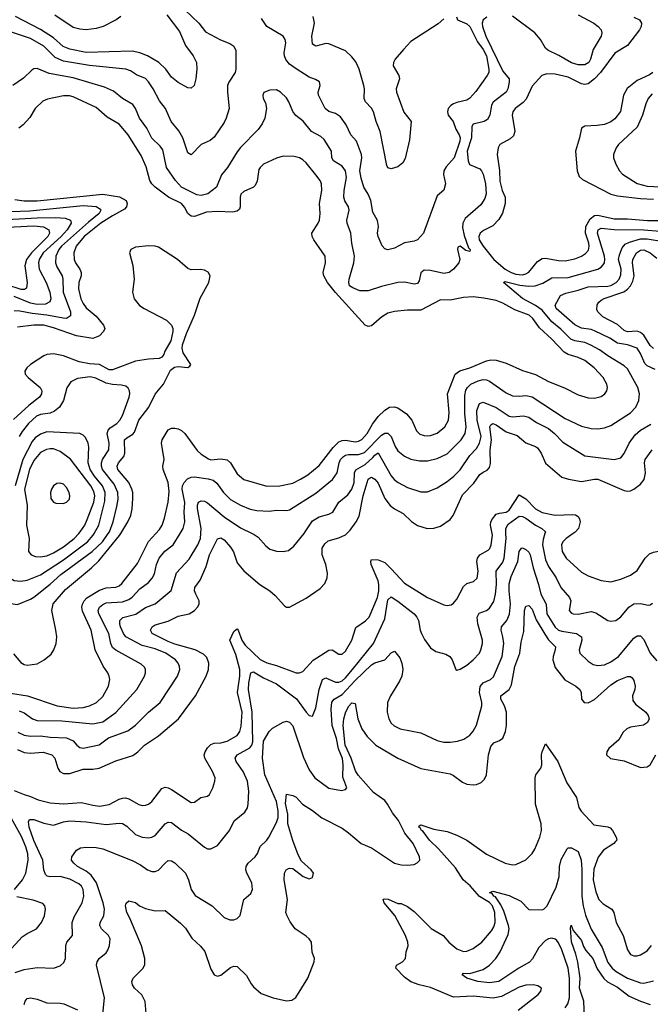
# Model space of a CAD drawing. Header units: inches. Extents: x 1308407 to 1441228, y 959628 to 1036311.
# Tile 564 of 656: x 1380843 to 1384690, y 997131 to 1003131. Entities that reach past the tile are written whole.
import ezdxf

# ---------------------------------------------------------------- set-up
doc = ezdxf.new("R2010")
doc.units = ezdxf.units.IN
doc.header["$MEASUREMENT"] = 0
doc.layers.add('B3080', color=7, linetype='Continuous')
doc.layers.add('B3989', color=7, linetype='Continuous')

msp = doc.modelspace()

# ---------------------------------------------------------------- linework, layer by layer
at = {"layer": 'B3080', "color": 5}
for points, elevation in [([(1381850, 1003191.1), (1381936.1, 1003110), (1381977.2, 1003057.2), (1382068.8, 1003008.8), (1382125.8, 1002985.8), (1382149.3, 1002969.3), (1382162.8, 1002942.8), (1382162, 1002830), (1382157.8, 1002810), (1382118.6, 1002750), (1382111.1, 1002730), (1382110.2, 1002690), (1382122.2, 1002590), (1382102, 1002530), (1382090, 1002504.7), (1382030, 1002415.1), (1382006.2, 1002393.8), (1381950, 1002370.8), (1381890, 1002307), (1381870, 1002319.5), (1381839.4, 1002410), (1381813.6, 1002453.6), (1381768.1, 1002510), (1381733.5, 1002590), (1381696, 1002636), (1381657.8, 1002710), (1381630, 1002752), (1381610, 1002773.3), (1381555.5, 1002795.5), (1381519, 1002819), (1381490.4, 1002830.4), (1381270, 1002852), (1381110, 1002879.2), (1381060.4, 1002900.4), (1380990.6, 1002970), (1380910, 1003016.6), (1380770, 1003062.6)], 2940), ([(1383693, 1003147), (1383670, 1003129.6), (1383664.1, 1003110), (1383666.2, 1003090), (1383687.2, 1003030), (1383790, 1002817.3), (1383829.2, 1002770), (1383830.1, 1002750), (1383821.6, 1002710), (1383810.8, 1002690), (1383731.3, 1002628.7), (1383722.3, 1002610), (1383711.7, 1002548.3), (1383697.8, 1002522.2), (1383676.3, 1002510), (1383610, 1002494.4), (1383600.8, 1002479.2), (1383600.4, 1002410), (1383573.8, 1002330), (1383578.1, 1002270), (1383587.8, 1002247.8), (1383650, 1002222.7), (1383660.1, 1002210), (1383670.1, 1002190), (1383685.2, 1002130), (1383689.5, 1002070), (1383679.7, 1002040.3), (1383656.5, 1002003.5), (1383561.6, 1001918.4), (1383546.3, 1001890), (1383545.2, 1001865.2), (1383555.2, 1001815.2), (1383581.6, 1001741.6), (1383591.1, 1001730), (1383590, 1001718), (1383564.7, 1001724.7), (1383530, 1001751.6), (1383516, 1001744), (1383514, 1001730), (1383527.7, 1001670), (1383521.3, 1001650), (1383490.2, 1001610), (1383463.8, 1001590), (1383430, 1001583.7), (1383350, 1001602.2), (1383310, 1001604.8), (1383291.2, 1001588.8), (1383280, 1001540), (1383270, 1001524.2), (1383250, 1001519.1), (1383190, 1001531.4), (1383151, 1001530), (1383050, 1001505), (1382970, 1001478), (1382918.9, 1001478.9), (1382876.1, 1001496.1), (1382854.5, 1001510), (1382851.1, 1001530), (1382854, 1001550), (1382880.8, 1001650), (1382885.4, 1001690), (1382868.7, 1001770), (1382864, 1001830), (1382841.5, 1001890), (1382839.8, 1001910), (1382852.8, 1001970), (1382849.8, 1001989.8), (1382826.9, 1002026.8), (1382820.2, 1002050), (1382821.9, 1002090), (1382837.2, 1002170), (1382829.9, 1002209.9), (1382810, 1002238), (1382757.7, 1002270), (1382748, 1002290), (1382745, 1002330), (1382700.9, 1002400.9), (1382679.9, 1002419.9), (1382623.5, 1002450), (1382571.7, 1002511.8), (1382527.3, 1002547.3), (1382510.6, 1002570.6), (1382485.7, 1002630), (1382470, 1002655.6), (1382434, 1002690), (1382410, 1002704.2), (1382370, 1002702.4), (1382332.7, 1002687.3), (1382326.4, 1002670), (1382328.4, 1002651.6), (1382343.4, 1002623.4), (1382349, 1002589), (1382339.1, 1002530), (1382323.2, 1002496.8), (1382297.7, 1002462.3), (1382190, 1002352.1), (1382170, 1002325.7), (1382110.1, 1002229.9), (1382074.3, 1002185.7), (1382044, 1002110), (1381991.8, 1002070), (1381950, 1002059.1), (1381923.3, 1002063.3), (1381830.8, 1002110), (1381793, 1002150), (1381739.5, 1002230), (1381717.4, 1002337.4), (1381700.5, 1002360.5), (1381649.5, 1002409.5), (1381618.6, 1002470), (1381574.9, 1002530), (1381550.4, 1002590.4), (1381533.6, 1002613.6), (1381471.1, 1002650), (1381415.9, 1002695.9), (1381360.3, 1002720.3), (1381170, 1002776.4), (1381022.6, 1002802.6), (1380950, 1002834), (1380930, 1002831.3), (1380917.4, 1002822.6), (1380865.8, 1002774.2), (1380802, 1002730)], 2960), ([(1381740.8, 1003160.8), (1381819.2, 1003059.2), (1381853.9, 1002973.9), (1381902.2, 1002910), (1381922.7, 1002870), (1381924.6, 1002830), (1381917.4, 1002770), (1381908.2, 1002730), (1381890, 1002713.6), (1381870, 1002715.4), (1381810, 1002747.4), (1381770, 1002779.7), (1381734.2, 1002830), (1381692.2, 1002870), (1381624.1, 1002910), (1381576.4, 1002930), (1381530, 1002938.3), (1381250, 1002930.7), (1381150, 1002951), (1381108, 1002968), (1381050, 1003020.8), (1380970, 1003072.1), (1380818.4, 1003150)], 2920), ([(1381461.3, 1003150), (1381432.6, 1003130), (1381351.8, 1003090), (1381310, 1003076.9), (1381250, 1003069.9), (1381210, 1003073.3), (1381170, 1003083.5), (1381058.8, 1003158.8)], 2880), ([(1383507.8, 1003147.8), (1383514, 1003130), (1383570, 1003106.6), (1383590, 1003089.5), (1383636.4, 1002996.4), (1383671.3, 1002950), (1383690.1, 1002909.9), (1383705.1, 1002830), (1383704.9, 1002810), (1383695.1, 1002790), (1383626.5, 1002693.5), (1383590, 1002652.2), (1383570, 1002640.3), (1383510, 1002627.3), (1383490, 1002618.5), (1383472.8, 1002607.2), (1383458, 1002590), (1383452.2, 1002570), (1383457.6, 1002550), (1383488, 1002510), (1383504.7, 1002464.7), (1383524.2, 1002430), (1383531, 1002410), (1383528.3, 1002390), (1383492.9, 1002290), (1383444.9, 1002235.1), (1383431.3, 1002210), (1383427.9, 1002187.9), (1383440.2, 1002130), (1383430, 1002092.3), (1383390, 1002057), (1383306, 1001830), (1383270, 1001789.8), (1383250, 1001781.1), (1383190, 1001771.7), (1383130, 1001738.5), (1383090, 1001727.8), (1383070, 1001734.5), (1383053.5, 1001753.5), (1383029.1, 1001810), (1383026.8, 1001830), (1383032.4, 1001870), (1383026.8, 1001906.8), (1382998.3, 1001958.3), (1382984.6, 1002030), (1382968.5, 1002068.5), (1382942.2, 1002110), (1382925.5, 1002165.5), (1382918.9, 1002210), (1382930.5, 1002290), (1382928.7, 1002308.7), (1382898, 1002390), (1382864.1, 1002430), (1382835.8, 1002490), (1382799.8, 1002539.8), (1382770, 1002559.4), (1382730, 1002570.7), (1382706.3, 1002590), (1382665.7, 1002670), (1382664, 1002690), (1382676.9, 1002730), (1382672.3, 1002752.2), (1382647.1, 1002767.1), (1382610, 1002780.4), (1382530, 1002830.7), (1382490, 1002860.7), (1382467.4, 1002887.4), (1382458, 1002910), (1382456.8, 1002930), (1382467.3, 1002990), (1382463.5, 1003010), (1382450, 1003029.6), (1382351.6, 1003090), (1382318.6, 1003138.6)], 2940), ([(1383430, 1003136.6), (1383395.2, 1003104.8), (1383230, 1002997.4), (1383183.7, 1002950), (1383134.7, 1002890), (1383124, 1002870), (1383122.3, 1002850), (1383156.1, 1002790), (1383159.2, 1002770), (1383140.7, 1002710), (1383141.8, 1002690), (1383186.5, 1002566.5), (1383231.9, 1002510), (1383221.1, 1002398.9), (1383195.4, 1002284.6), (1383181.4, 1002258.6), (1383150, 1002235.1), (1383110, 1002221.2), (1383090, 1002228.7), (1383083.3, 1002243.3), (1383043, 1002450), (1383017, 1002510), (1383002.3, 1002570), (1382990, 1002590.8), (1382952.9, 1002630), (1382943.8, 1002650), (1382946.6, 1002710), (1382942.8, 1002730), (1382914.5, 1002830), (1382893.4, 1002873.4), (1382870, 1002905.6), (1382830, 1002940.2), (1382730, 1002982.9), (1382710, 1002985.7), (1382650, 1002968.6), (1382630, 1002982), (1382624.9, 1003030), (1382641, 1003110), (1382632.6, 1003150)], 2920), ([(1384590, 1003145.9), (1384623.6, 1003130), (1384635.8, 1003110), (1384633.4, 1003090), (1384624.2, 1003070), (1384550, 1002972.9), (1384473.6, 1002926.4), (1384386.5, 1002810), (1384350, 1002770.9), (1384310, 1002739.3), (1384290, 1002735.2), (1384270, 1002739.6), (1384190, 1002779.9), (1384110, 1002799.9), (1384059.1, 1002800.9), (1384028.7, 1002791.3), (1383970, 1002725.7), (1383933.5, 1002646.5), (1383913.9, 1002626.1), (1383864.9, 1002590), (1383851.2, 1002570), (1383847.8, 1002550), (1383864.6, 1002450), (1383855.9, 1002424.1), (1383835.9, 1002404.1), (1383772.2, 1002370), (1383761.1, 1002350), (1383756.9, 1002310), (1383771.1, 1002211.1), (1383772.1, 1002147.9), (1383786.3, 1002090), (1383804.6, 1002050), (1383805.1, 1002010), (1383787.6, 1001952.4), (1383766.2, 1001913.8), (1383730, 1001875.5), (1383672.8, 1001847.2), (1383652, 1001830), (1383644.7, 1001810), (1383646.4, 1001790), (1383670.2, 1001750), (1383736.4, 1001670), (1383804.2, 1001610), (1383840.6, 1001590), (1383870, 1001580.5), (1383910, 1001577), (1383930, 1001582.4), (1383950, 1001592.7), (1384002.3, 1001657.7), (1384030, 1001675.9), (1384050, 1001678.3), (1384130, 1001664.2), (1384170, 1001661.7), (1384230, 1001673.5), (1384270.3, 1001689.7), (1384294.5, 1001705.5), (1384312.6, 1001727.4), (1384317.4, 1001750), (1384315.9, 1001770), (1384295.5, 1001830), (1384296.2, 1001870), (1384323.4, 1001916.6), (1384350, 1001937.9), (1384370, 1001939.9), (1384470, 1001918.3), (1384550, 1001917.3), (1384673.4, 1001906.6), (1384750, 1001908.1)], 2980), ([(1384250, 1003160.7), (1384346, 1003110), (1384372.9, 1003090), (1384390.2, 1003070), (1384394.7, 1003050), (1384390.3, 1003030.3), (1384341.4, 1002950), (1384325.8, 1002890), (1384314.7, 1002870), (1384290, 1002856.5), (1384250, 1002855.4), (1384210, 1002867.2), (1384132.4, 1002912.4), (1384064.3, 1002944.3), (1384050, 1002957.4), (1384019.5, 1003010), (1383986.3, 1003050), (1383850, 1003153.1)], 2960), ([(1384704.8, 1002810), (1384684.6, 1002795.4), (1384610, 1002760.2), (1384549.2, 1002710.8), (1384527.3, 1002670), (1384509.1, 1002570.9), (1384474, 1002526), (1384450, 1002508.1), (1384410, 1002492.8), (1384365.4, 1002485.4), (1384290, 1002482.4), (1384270.6, 1002470), (1384258.9, 1002410), (1384234.4, 1002330), (1384243.2, 1002210), (1384255.6, 1002175.6), (1384277.3, 1002157.3), (1384450, 1002067.2), (1384490, 1002057.5), (1384630, 1002040.3), (1384710, 1002037.3)], 3020), ([(1381674.2, 1000000), (1381695.9, 1000024.1), (1381712.7, 1000050), (1381727.2, 1000092.8), (1381749.9, 1000189.9), (1381755.5, 1000255.5), (1381748.3, 1000310), (1381718.4, 1000390), (1381716.5, 1000410), (1381724.1, 1000450), (1381709.4, 1000550.6), (1381713.3, 1000570), (1381750, 1000631.3), (1381770, 1000641.5), (1381790, 1000642.3), (1381810, 1000638.3), (1381830, 1000627.6), (1381850.2, 1000610), (1381925.4, 1000505.4), (1381950, 1000484.2), (1381995.6, 1000455.6), (1382010, 1000449.3), (1382070, 1000455.5), (1382110, 1000449.3), (1382129.6, 1000429.6), (1382170, 1000363.2), (1382210, 1000328.3), (1382350, 1000288.6), (1382431, 1000291), (1382510, 1000307.3), (1382557.3, 1000330), (1382601.7, 1000358.3), (1382670, 1000413.9), (1382755.8, 1000524.2), (1382790, 1000558.4), (1382810, 1000567.2), (1382830, 1000568.7), (1382890, 1000559.4), (1382910, 1000562.3), (1382930, 1000572.5), (1382963.9, 1000610), (1382994.9, 1000665.1), (1383030, 1000712), (1383070, 1000751.1), (1383098.4, 1000770), (1383127.6, 1000772.4), (1383150, 1000765), (1383203.9, 1000730), (1383235.6, 1000690), (1383264.8, 1000624.8), (1383284.9, 1000604.9), (1383310, 1000596.2), (1383330, 1000595), (1383350, 1000597.5), (1383390, 1000612.1), (1383436.5, 1000650), (1383459.2, 1000690), (1383462.8, 1000737.2), (1383453.8, 1000850), (1383499.2, 1000970), (1383528.1, 1000991.9), (1383590, 1001010.1), (1383690, 1001051.8), (1383717.3, 1001057.3), (1383750, 1001055.9), (1383810, 1001037.1), (1383910, 1000993.7), (1383990, 1000967.8), (1384070, 1000926.2), (1384167.5, 1000887.5), (1384250, 1000844.9), (1384310, 1000825.8), (1384350, 1000824.9), (1384390, 1000834.6), (1384413, 1000850), (1384425.4, 1000870), (1384428.5, 1000890), (1384424.2, 1000910), (1384403.1, 1000950), (1384347.7, 1001010), (1384290, 1001055), (1384250, 1001073.2), (1384190, 1001091.1), (1384165.1, 1001105.1), (1384090, 1001184.9), (1384013.9, 1001253.9), (1383972.7, 1001310), (1383951.2, 1001330), (1383863.7, 1001363.7), (1383790, 1001403.2), (1383750, 1001418.7), (1383674.4, 1001434.4), (1383610, 1001441.8), (1383550, 1001437.4), (1383470, 1001421.8), (1383410, 1001423.8), (1383290, 1001361.2), (1383210, 1001360.2), (1383130, 1001352), (1383090, 1001342.4), (1383050, 1001317.7), (1382990, 1001265.3), (1382970, 1001261.3), (1382950, 1001269.9), (1382769.3, 1001469.3), (1382721.9, 1001530), (1382698.3, 1001570), (1382694.2, 1001590), (1382709.8, 1001650), (1382706.4, 1001690), (1382637.2, 1001790), (1382627.6, 1001810), (1382626.2, 1001830), (1382663.7, 1001890), (1382671.3, 1001910), (1382675.4, 1001950), (1382673, 1002010), (1382686.3, 1002090), (1382684.8, 1002130), (1382676.2, 1002150), (1382650, 1002186.2), (1382590, 1002259.1), (1382570, 1002277.3), (1382550, 1002288.7), (1382517.5, 1002297.5), (1382450, 1002298.9), (1382410, 1002287.1), (1382330, 1002249.8), (1382310, 1002231.1), (1382302.8, 1002217.2), (1382292.3, 1002147.7), (1382279.6, 1002120.4), (1382270, 1002109.8), (1382210, 1002083.5), (1382192.8, 1002067.2), (1382187.9, 1002050), (1382189.2, 1001990), (1382183.4, 1001976.6), (1382170, 1001963.9), (1382142, 1001958), (1382050, 1001961.7), (1381982.5, 1001957.5), (1381910, 1001932.2), (1381890, 1001933.2), (1381870, 1001949.8), (1381848.7, 1001988.7), (1381830, 1002011.8), (1381750.3, 1002050.3), (1381669.9, 1002109.9), (1381649.8, 1002130), (1381638.1, 1002150), (1381614.8, 1002234.8), (1381583.8, 1002303.8), (1381504.9, 1002430), (1381450, 1002493.6), (1381377.2, 1002537.2), (1381310, 1002596.5), (1381170, 1002660.6), (1381146.5, 1002666.5), (1381110, 1002667.7), (1381012.4, 1002647.6), (1380985.3, 1002634.7), (1380938.3, 1002590), (1380904.7, 1002535.3), (1380865.5, 1002490), (1380838.9, 1002470)], 2980), ([(1384701.6, 1002678.4), (1384677.7, 1002650), (1384662.5, 1002617.5), (1384642.7, 1002550), (1384610, 1002475.1), (1384496.5, 1002370), (1384481.5, 1002350), (1384466.3, 1002310), (1384466.3, 1002290), (1384478.9, 1002250), (1384501.7, 1002210), (1384521.1, 1002190), (1384610, 1002133.6), (1384670, 1002116.5), (1384870, 1002105.9)], 3040), ([(1380814.6, 1002034.6), (1380870, 1002026.6), (1380950, 1002026.4), (1381350, 1002067.9), (1381452.1, 1002052.1), (1381492.6, 1002030), (1381499.2, 1002010), (1381494.8, 1001990), (1381483.4, 1001976.6), (1381410, 1001936.5), (1381337.8, 1001890), (1381237.7, 1001810), (1381188.2, 1001750), (1381174.2, 1001710), (1381175.9, 1001670), (1381184.1, 1001650), (1381211.3, 1001610), (1381217.9, 1001590), (1381217.7, 1001570), (1381205.2, 1001530), (1381201.3, 1001490), (1381216.2, 1001430), (1381230, 1001401.2), (1381250, 1001374.8), (1381310, 1001323.8), (1381355, 1001270), (1381362.6, 1001250), (1381355, 1001230), (1381330, 1001205.2), (1381290, 1001188.7), (1381190, 1001204.7), (1381050, 1001253.7), (1380990, 1001269.6), (1380930, 1001269.9), (1380830, 1001257)], 2980), ([(1380790, 1001961.8), (1380906, 1001966), (1381230, 1001998.1), (1381310, 1001992.8), (1381335.6, 1001975.6), (1381338.6, 1001970), (1381328.1, 1001950), (1381262.7, 1001897.3), (1381099.1, 1001750), (1381083, 1001730), (1381064.1, 1001690), (1381061, 1001650), (1381070, 1001625.5), (1381102.8, 1001570), (1381107.4, 1001550), (1381108.9, 1001470), (1381153.6, 1001350), (1381154.1, 1001325.9), (1381130, 1001310.6), (1381108.9, 1001311.1), (1381010, 1001330.8), (1380920.6, 1001340.5), (1380844.7, 1001355.3), (1380810, 1001357.5)], 2960), ([(1380650, 1001861.5), (1380930, 1001875.7), (1380988, 1001868), (1381021.4, 1001850), (1381024.8, 1001830), (1381014.6, 1001810), (1380914.9, 1001710), (1380884.7, 1001670), (1380875.8, 1001630), (1380890.1, 1001529.9), (1380886, 1001494), (1380873.8, 1001486.2), (1380852.3, 1001487.7), (1380765.3, 1001514.7)], 2920), ([(1380690, 1001908.6), (1380950, 1001924.3), (1381064.9, 1001924.9), (1381120.6, 1001920.7), (1381152.6, 1001910), (1381157, 1001890), (1381132.4, 1001850), (1381095.6, 1001810), (1380985.8, 1001710), (1380963, 1001670), (1380957.5, 1001650), (1380961.5, 1001610), (1381004.2, 1001530), (1381026.4, 1001470), (1381033.8, 1001430), (1381028.4, 1001411.6), (1381001.8, 1001398.2), (1380950, 1001394.5), (1380910, 1001402.9), (1380810, 1001444.6)], 2940), ([(1381822.2, 1000000), (1381840.5, 1000030), (1381849.9, 1000070), (1381845.9, 1000130), (1381850.7, 1000189.3), (1381834.3, 1000270), (1381837.5, 1000290), (1381847.5, 1000310), (1381867.8, 1000332.2), (1381890, 1000342.5), (1381910, 1000344.4), (1381993.3, 1000333.3), (1382024.6, 1000324.6), (1382047, 1000307), (1382086.3, 1000250), (1382130, 1000207.8), (1382190, 1000171.8), (1382250, 1000148.8), (1382290, 1000140.8), (1382364.8, 1000135.2), (1382410, 1000141.1), (1382470, 1000139), (1382490, 1000143.2), (1382650, 1000246.3), (1382752.1, 1000327.9), (1382779.9, 1000370), (1382792.9, 1000430), (1382800.9, 1000450), (1382818.2, 1000470), (1382830, 1000477.3), (1382850, 1000481), (1382910, 1000480.4), (1382947, 1000493), (1383050, 1000598.9), (1383070, 1000611.4), (1383090, 1000610.9), (1383110, 1000590.2), (1383133.8, 1000530), (1383150, 1000502.9), (1383190, 1000471), (1383230, 1000452.7), (1383282.9, 1000442.9), (1383330, 1000442.2), (1383390, 1000456.6), (1383450, 1000486.2), (1383535.6, 1000570), (1383560.8, 1000610), (1383566.3, 1000650), (1383557.9, 1000730), (1383558.6, 1000841.4), (1383565.8, 1000874.1), (1383574.5, 1000890), (1383595.8, 1000910), (1383639.7, 1000930), (1383670, 1000937.4), (1383690, 1000936.6), (1383708.9, 1000928.9), (1383810, 1000858), (1383850, 1000839), (1383890, 1000836.1), (1383930, 1000841.2), (1383970, 1000832.5), (1384170, 1000700.1), (1384270, 1000654.8), (1384330, 1000638.9), (1384370, 1000637.5), (1384410, 1000644.2), (1384450, 1000657.2), (1384570, 1000735.6), (1384602.3, 1000770), (1384620.6, 1000810), (1384623.7, 1000850), (1384614.5, 1000890), (1384550, 1001003.5), (1384530, 1001021), (1384430, 1001082.1), (1384379.7, 1001119.7), (1384328.2, 1001148.2), (1384290, 1001163.5), (1384230, 1001174.3), (1384204.7, 1001184.7), (1384144.9, 1001244.9), (1384088.9, 1001288.9), (1384030, 1001359.9), (1383990, 1001388.4), (1383910, 1001431.8), (1383794.5, 1001530), (1383804.1, 1001535.9), (1383893.9, 1001513.9), (1383950, 1001506.7), (1383988.7, 1001508.7), (1384034, 1001526), (1384090, 1001557.1), (1384190, 1001560.4), (1384370, 1001611.4), (1384390, 1001623.8), (1384402.2, 1001637.8), (1384410.7, 1001650), (1384413.3, 1001670), (1384410.7, 1001690), (1384367.5, 1001830), (1384372.4, 1001850), (1384390, 1001861.2), (1384470, 1001852.7), (1384650, 1001850.6), (1384750, 1001842.4)], 2960), ([(1381459.5, 1000000), (1381502.8, 1000070), (1381520.7, 1000110), (1381529.9, 1000150), (1381534, 1000214), (1381533.5, 1000250), (1381528.3, 1000270), (1381509.3, 1000310), (1381441.5, 1000390), (1381438.2, 1000410), (1381446.9, 1000430), (1381478.2, 1000470), (1381485.3, 1000490), (1381482.8, 1000570), (1381496.4, 1000583.6), (1381534.5, 1000605.5), (1381543.4, 1000616.6), (1381569.6, 1000690.4), (1381631.1, 1000770), (1381670.4, 1000849.6), (1381721.4, 1000910), (1381764.1, 1000995.9), (1381787, 1001013), (1381810, 1001018.5), (1381870, 1001012.4), (1381881.2, 1001018.8), (1381887.6, 1001030), (1381839.9, 1001099.9), (1381833.6, 1001130), (1381836.2, 1001150), (1381860.6, 1001219.4), (1381910, 1001331), (1381945.2, 1001434.8), (1381996.8, 1001530), (1382005.6, 1001570), (1381992.3, 1001592.3), (1381970, 1001603.6), (1381948, 1001608), (1381890, 1001607.3), (1381870, 1001614.7), (1381806.3, 1001670), (1381690, 1001744), (1381670, 1001750.9), (1381630, 1001752.1), (1381550, 1001744), (1381521.6, 1001730), (1381514, 1001710), (1381533.4, 1001633.4), (1381541.3, 1001550), (1381532.3, 1001470), (1381542.4, 1001430), (1381574.3, 1001390), (1381602.3, 1001370), (1381739.1, 1001299.1), (1381770.1, 1001270), (1381777.3, 1001250), (1381777.7, 1001230), (1381765.6, 1001174.4), (1381728.9, 1001110), (1381723.1, 1001090), (1381710, 1001074), (1381693.8, 1001066.2), (1381630, 1001062.4), (1381550, 1001049.9), (1381410, 1000996.7), (1381390, 1000998.1), (1381330, 1001029.5), (1381270, 1001034), (1381205.6, 1001045.6), (1381110, 1001082), (1381050, 1001094.2), (1381010, 1001090.5), (1380990, 1001083.2), (1380908.5, 1001030), (1380887, 1001010), (1380875.8, 1000990), (1380877.6, 1000970), (1380894.9, 1000950), (1380969.1, 1000890), (1380977.8, 1000870), (1380976.9, 1000850), (1380964.7, 1000830), (1380899.7, 1000780.3), (1380805.6, 1000694.4)], 3020), ([(1384719.6, 1000999.6), (1384670, 1001022.2), (1384656, 1001036), (1384630, 1001096.3), (1384609.7, 1001130), (1384550.3, 1001149.7), (1384490, 1001160.5), (1384442.4, 1001190), (1384350, 1001235), (1384330, 1001242.7), (1384270, 1001252.1), (1384230, 1001271.6), (1384115.3, 1001370), (1384109.2, 1001390.8), (1384141.6, 1001450), (1384175, 1001465), (1384250, 1001481.8), (1384310, 1001502.3), (1384430, 1001506.1), (1384450, 1001511.5), (1384482.4, 1001530), (1384500.2, 1001550), (1384510, 1001576.3), (1384511.6, 1001610), (1384496.8, 1001670), (1384501.2, 1001698.8), (1384519.4, 1001740.6), (1384537.6, 1001762.4), (1384563.9, 1001776.1), (1384630, 1001795.1), (1384670, 1001794.7), (1384770, 1001779.7)], 2940), ([(1384710, 1001126.4), (1384690, 1001146.1), (1384650, 1001209.2), (1384630, 1001225), (1384610, 1001232.1), (1384550, 1001229.4), (1384530, 1001236.3), (1384490, 1001273.2), (1384400, 1001320), (1384369.9, 1001349.9), (1384364.1, 1001364.1), (1384366.2, 1001393.8), (1384375.3, 1001410), (1384390, 1001422), (1384408, 1001432), (1384528.4, 1001471.6), (1384551.2, 1001488.8), (1384568.6, 1001510), (1384583.1, 1001536.9), (1384591.4, 1001570), (1384580.6, 1001650), (1384582.7, 1001670), (1384605.8, 1001710), (1384630, 1001726), (1384650, 1001728.9), (1384690, 1001710.6), (1384730, 1001677.5)], 2920), ([(1381383.6, 1000000), (1381390.7, 1000010), (1381414.1, 1000070), (1381436.2, 1000163.8), (1381443.7, 1000210), (1381442.5, 1000250), (1381420.8, 1000300.8), (1381349.1, 1000390), (1381342.8, 1000410), (1381342.8, 1000430), (1381349.6, 1000450.4), (1381387.7, 1000510), (1381388.9, 1000550), (1381377.3, 1000610), (1381382.5, 1000630), (1381395.8, 1000644.2), (1381436.2, 1000670), (1381454.1, 1000690), (1381470, 1000719.5), (1381512.3, 1000830), (1381516.2, 1000850), (1381514, 1000870), (1381505.5, 1000885.5), (1381490, 1000897.2), (1381464.4, 1000904.4), (1381410, 1000908), (1381370, 1000916.1), (1381307.1, 1000947.1), (1381273.8, 1000953.8), (1381195.5, 1000944.5), (1381155.7, 1000924.3), (1381131.7, 1000888.3), (1381110.1, 1000809.9), (1381086.4, 1000770), (1381055.7, 1000744.3), (1381030, 1000732.1), (1380970, 1000725.3), (1380945.7, 1000714.3), (1380898, 1000670), (1380859, 1000621), (1380841.2, 1000590)], 3040), ([(1382577.8, 1000000), (1382585.8, 1000010), (1382630, 1000076.2), (1382670, 1000101.4), (1382730, 1000117.2), (1382752.6, 1000130), (1382789.9, 1000190.1), (1382844.8, 1000235.2), (1382868.5, 1000270), (1382883.6, 1000310), (1382886.3, 1000370), (1382893.2, 1000386.8), (1382950, 1000420.6), (1382998, 1000462), (1383010, 1000477.7), (1383030, 1000491.3), (1383110, 1000351.4), (1383128.2, 1000328.2), (1383151.7, 1000310), (1383210, 1000280.2), (1383290, 1000253.8), (1383330, 1000253.2), (1383390, 1000277.2), (1383450, 1000317.1), (1383491.7, 1000350), (1383530, 1000388.3), (1383590, 1000475), (1383630, 1000517.5), (1383648.8, 1000550), (1383658.7, 1000590), (1383634.1, 1000690), (1383631.6, 1000748.4), (1383648.8, 1000791.2), (1383670, 1000799.2), (1383750, 1000768), (1383830, 1000714.1), (1383850, 1000710.6), (1383916.9, 1000716.9), (1383950, 1000709.5), (1383996.4, 1000676.4), (1384070, 1000639.5), (1384104.8, 1000610), (1384155.6, 1000555.6), (1384290, 1000473), (1384470, 1000451.2), (1384510, 1000461.7), (1384530, 1000486.4), (1384560.2, 1000550), (1384598.3, 1000601.7), (1384629.5, 1000630.5), (1384693.3, 1000666.8)], 2940), ([(1382839.6, 1000000), (1382860.2, 1000019.8), (1382896.3, 1000070), (1382913.8, 1000106.2), (1382938.1, 1000230), (1382968.8, 1000330), (1382981, 1000339), (1382990, 1000342.6), (1383010, 1000331.6), (1383030, 1000307.3), (1383070, 1000212.2), (1383103.2, 1000170), (1383130, 1000149.5), (1383182, 1000122), (1383232.7, 1000072.7), (1383270, 1000048.3), (1383329.8, 1000030.3), (1383370, 1000031.3), (1383410, 1000045.2), (1383470, 1000084.7), (1383487.1, 1000110), (1383543.7, 1000236.3), (1383614, 1000306), (1383650, 1000358.9), (1383670, 1000374.3), (1383694.8, 1000385.2), (1383710, 1000401.3), (1383714.3, 1000425.7), (1383713.6, 1000510), (1383721.8, 1000570), (1383711.2, 1000648.8), (1383717.3, 1000662.7), (1383729.9, 1000670.1), (1383750, 1000662.2), (1383810, 1000619.3), (1383877.6, 1000597.6), (1383930, 1000551.9), (1383989.5, 1000529.5), (1384001.2, 1000521.2), (1384024.8, 1000490), (1384050, 1000427.9), (1384150, 1000342.6), (1384190.7, 1000330), (1384270, 1000315.9), (1384350, 1000330.7), (1384370, 1000330.1), (1384530, 1000262), (1384550, 1000257.8), (1384570, 1000260.2), (1384590, 1000270.2), (1384630, 1000299.6), (1384651.7, 1000328.3), (1384660.5, 1000370), (1384655.2, 1000430), (1384658.3, 1000450), (1384702, 1000510)], 2920), ([(1381297.8, 1000000), (1381326.1, 1000050), (1381363.4, 1000196.6), (1381364.7, 1000250), (1381348.1, 1000290), (1381299.1, 1000350), (1381273.7, 1000390), (1381260.7, 1000430), (1381265, 1000525), (1381261.8, 1000550), (1381245.3, 1000585.3), (1381230, 1000599.7), (1381210, 1000609.7), (1381010, 1000619.9), (1380970, 1000606), (1380937.6, 1000582.4), (1380919.3, 1000560.7), (1380861.7, 1000450), (1380815.8, 1000290)], 3060), ([(1381203.9, 1000000), (1381213.3, 1000010), (1381239.9, 1000050), (1381255.7, 1000084.3), (1381295, 1000190), (1381301.2, 1000230), (1381295.5, 1000255.5), (1381278, 1000290), (1381153.3, 1000453.3), (1381090, 1000499.6), (1381050, 1000515.2), (1381030, 1000516.7), (1381007.4, 1000512.6), (1380970, 1000492.7), (1380930, 1000444.1), (1380904, 1000390), (1380873.4, 1000270), (1380889.8, 1000170), (1380885.8, 1000050), (1380895.6, 1000000)], 3080), ([(1381948.8, 1000000), (1381950.8, 1000030), (1381927.5, 1000152.5), (1381927.4, 1000172.6), (1381933.3, 1000190), (1381950, 1000199.7), (1381970, 1000196.9), (1381990, 1000186.7), (1382090, 1000100.9), (1382190, 1000035.3), (1382262.3, 1000000)], 2940), ([(1383724.7, 1000000), (1383714.8, 1000050), (1383717.3, 1000070), (1383726.6, 1000090), (1383750, 1000116.8), (1383770, 1000124.2), (1383810, 1000129), (1383830, 1000141.8), (1383890, 1000236), (1383930, 1000210.8), (1383990, 1000150.1), (1384030, 1000127.7), (1384110, 1000112.5), (1384215.8, 1000115.8), (1384232.9, 1000112.8), (1384250, 1000103.1), (1384258.8, 1000090), (1384262.2, 1000070), (1384251.1, 1000030), (1384232.1, 1000008), (1384220.5, 1000000)], 2880), ([(1383809.8, 1000000), (1383809.2, 1000030.8), (1383823, 1000057), (1383890, 1000105.5), (1383910, 1000103.4), (1383930, 1000092.4), (1383990, 1000050.6), (1384028, 1000030), (1384050.2, 1000010), (1384047.2, 1000000)], 2860)]:
    msp.add_lwpolyline(points, dxfattribs=dict(at, elevation=elevation))
at = {"layer": 'B3080', "color": 5, "elevation": 3120}
msp.add_lwpolyline([(1381090, 1000307.5), (1381070, 1000304.5), (1381049.3, 1000290.7), (1381038.1, 1000270), (1381032.4, 1000250), (1381033.8, 1000213.8), (1381050, 1000190.3), (1381064.2, 1000184.2), (1381110, 1000182.9), (1381130, 1000190.2), (1381147.2, 1000210), (1381149.2, 1000230), (1381144.4, 1000250), (1381130, 1000280.2), (1381110, 1000299.6)], close=True, dxfattribs=at)
at = {"layer": 'B3989', "color": 5}
for points, elevation in [([(1380374.9, 1000000), (1380366.6, 999993.4), (1380350, 999968.7), (1380333.6, 999930), (1380330.8, 999910), (1380334.1, 999890), (1380343.9, 999870), (1380370, 999838.7), (1380390, 999825.1), (1380434.9, 999810), (1380590, 999724.1), (1380616.8, 999696.8), (1380656, 999636), (1380687.6, 999610), (1380790, 999572.8), (1380830, 999567.8), (1380910, 999599.5), (1380930, 999612.7), (1381030, 999690.5), (1381094.4, 999750), (1381284.8, 999890), (1381347.8, 999950), (1381383.6, 1000000)], 3040), ([(1380506.4, 1000000), (1380475.4, 999970), (1380465.7, 999950), (1380464.2, 999924.2), (1380469.6, 999909.6), (1380482.1, 999902.1), (1380510, 999896), (1380592.1, 999892.1), (1380630, 999882.9), (1380652.1, 999872.1), (1380694.6, 999834.6), (1380741.6, 999770), (1380774.6, 999734.6), (1380810, 999713.4), (1380850, 999708.9), (1380890, 999716.2), (1380970, 999747.5), (1381110, 999839.1), (1381256.7, 999950), (1381292.1, 999990), (1381297.8, 1000000)], 3060), ([(1380787.4, 999027.4), (1380891.2, 999011.2), (1381073, 998950), (1381170, 998936.3), (1381230, 998939.3), (1381270, 998948.9), (1381312.9, 998970), (1381350, 999006.9), (1381385, 999070), (1381392.9, 999110), (1381389.8, 999130), (1381380.3, 999150), (1381352.1, 999192.1), (1381304.1, 999290), (1381279.3, 999410), (1381226.9, 999526.9), (1381223.4, 999550), (1381226.1, 999570), (1381236.3, 999590), (1381253.1, 999606.9), (1381330, 999653.9), (1381370, 999668.8), (1381430, 999673), (1381450, 999681.4), (1381465.6, 999694.4), (1381562.7, 999817.3), (1381630, 999951), (1381674.2, 1000000)], 2980), ([(1380806.1, 999266.1), (1380850, 999213.1), (1380870, 999201.2), (1380890, 999197.5), (1380950, 999206.4), (1380992.6, 999230), (1381035.4, 999264.6), (1381052.4, 999290), (1381066.6, 999330), (1381069.1, 999370), (1381064.5, 999410), (1381039, 999530), (1381048.5, 999571.5), (1381122.4, 999657.6), (1381282.4, 999790), (1381327, 999833), (1381452.1, 999987.9), (1381459.5, 1000000)], 3020), ([(1380810, 998433.1), (1380870, 998408.7), (1380910, 998397.7), (1380956.5, 998376.5), (1381030, 998358.5), (1381110, 998352.2), (1381221, 998361), (1381290, 998343.3), (1381330, 998338.1), (1381390, 998347.5), (1381450, 998380.1), (1381470, 998387.4), (1381488, 998388), (1381510, 998382), (1381570, 998349.3), (1381590, 998342.6), (1381610, 998343.6), (1381630, 998351.3), (1381650, 998366.9), (1381710, 998445.5), (1381730, 998453), (1381750, 998450.2), (1381770, 998440.7), (1381890, 998359.6), (1381910, 998363.1), (1381948.7, 998391.3), (1381990, 998399.5), (1382000.5, 998410), (1382021.7, 998450), (1382033.7, 998490), (1382035.1, 998510), (1382019.3, 998550), (1381971.9, 998630), (1381969.2, 998650), (1381974.9, 998670), (1381990, 998694.2), (1382010, 998713.7), (1382030, 998721.3), (1382070, 998723.5), (1382110, 998733.9), (1382170, 998768.7), (1382186.2, 998793.8), (1382194.6, 998825.4), (1382199.7, 998910), (1382172.2, 999030), (1382186.6, 999130), (1382186.8, 999170), (1382162.6, 999262.6), (1382124.6, 999350), (1382150, 999403.1), (1382164.9, 999415.1), (1382170, 999418), (1382175.8, 999410), (1382197.8, 999350), (1382218.9, 999318.9), (1382310, 999231.5), (1382350, 999211.3), (1382410, 999196.3), (1382529.8, 999150.3), (1382550, 999151.3), (1382570, 999159), (1382633.1, 999226.9), (1382730, 999289.2), (1382750, 999290.2), (1382790, 999265.3), (1382810, 999263.7), (1382830, 999282.6), (1382869.8, 999350), (1382893.7, 999426.3), (1382953.3, 999466.7), (1382974.7, 999490), (1383026.6, 999610), (1383033.9, 999650), (1383034.7, 999690), (1383030.6, 999710.6), (1382987.8, 999810), (1382985.1, 999830), (1382990, 999842), (1383030, 999838.5), (1383070, 999822.4), (1383110, 999785.2), (1383190, 999697.1), (1383330, 999609.2), (1383430, 999565.5), (1383450, 999561.5), (1383474.5, 999565.5), (1383490, 999574.6), (1383510, 999599.5), (1383550, 999676.9), (1383570, 999695), (1383612.3, 999707.7), (1383633.2, 999726.8), (1383640.5, 999770), (1383631.7, 999830), (1383635.2, 999850), (1383650.9, 999869.1), (1383701.4, 999898.6), (1383710.8, 999909.2), (1383718.8, 999930), (1383726.7, 999990), (1383724.7, 1000000)], 2880), ([(1380815.2, 997324.8), (1380870, 997342.8), (1380950, 997355.8), (1381050, 997350.3), (1381090, 997365.3), (1381113.7, 997386.3), (1381123.1, 997410), (1381124.1, 997490), (1381131.1, 997510), (1381165.1, 997550), (1381163.4, 997630), (1381176.3, 997663.7), (1381225.3, 997750), (1381234.4, 997790), (1381229.8, 997829.8), (1381219.8, 997850), (1381204.4, 997864.4), (1381150, 997893.6), (1381090, 997908.7), (1381027.8, 997907.8), (1381011.5, 997911.5), (1381001.2, 997921.2), (1380990, 997949.2), (1380984, 998010), (1380930, 998129.8), (1380900.9, 998210), (1380896.6, 998243.4), (1380903.9, 998256.1), (1380930, 998256.1), (1380990, 998233.9), (1381050, 998223.2), (1381110, 998242.8), (1381150, 998248.4), (1381250, 998242.9), (1381370, 998225.7), (1381450, 998235), (1381470, 998232.8), (1381497.1, 998217.1), (1381550, 998165.8), (1381590, 998149.4), (1381630, 998145.6), (1381650, 998149.2), (1381670, 998159.1), (1381730, 998230.2), (1381750, 998241.2), (1381770, 998238.8), (1381830, 998192.8), (1381870.3, 998170), (1381970, 998088.9), (1381990, 998078.9), (1382010, 998078), (1382050, 998098), (1382123.1, 998190), (1382152.1, 998247.9), (1382217.5, 998302.5), (1382232.2, 998327.8), (1382237.6, 998350), (1382242.2, 998430), (1382233.2, 998490), (1382207.2, 998550), (1382163.1, 998610), (1382157.4, 998630), (1382169.8, 998650), (1382247.3, 998692.7), (1382259.7, 998710), (1382265.8, 998730), (1382261.7, 998910), (1382240.1, 999050), (1382241.9, 999090), (1382253.6, 999150), (1382270, 999157.5), (1382330, 999121.1), (1382410, 999084.2), (1382531.8, 998991.8), (1382590, 998910.2), (1382610, 998890.3), (1382630, 998886), (1382650, 998937.3), (1382669.4, 999050), (1382690, 999109.1), (1382710, 999120.9), (1382770, 999094.2), (1382790, 999093.6), (1382810, 999102.7), (1382830, 999119.9), (1382874.5, 999170), (1383002.4, 999330), (1383070, 999479), (1383090, 999595.2), (1383110, 999613.9), (1383150, 999587.8), (1383249.2, 999510), (1383266.4, 999490), (1383275.4, 999470), (1383286.7, 999410), (1383294.8, 999390), (1383313.6, 999353.6), (1383350, 999302.6), (1383381.2, 999281.2), (1383443.6, 999263.6), (1383468, 999250), (1383482.4, 999230), (1383504.7, 999170), (1383510, 999166), (1383530, 999173.4), (1383570, 999197), (1383610, 999228.9), (1383647.3, 999270), (1383657.2, 999290), (1383667, 999330), (1383665.5, 999350), (1383638.8, 999450), (1383633.7, 999490), (1383646.1, 999513.9), (1383690, 999530.9), (1383710, 999544.1), (1383735, 999585), (1383745.8, 999630), (1383751.7, 999690), (1383750.4, 999770), (1383790, 999825.2), (1383798.7, 999850), (1383810.3, 999970), (1383809.8, 1000000)], 2860), ([(1380830, 998683.8), (1380870, 998665.5), (1380910, 998660.7), (1380986.6, 998666.6), (1381038.9, 998650), (1381058.8, 998630), (1381076.5, 998570), (1381088.1, 998550), (1381110, 998537.7), (1381150, 998537), (1381230, 998564.2), (1381290, 998563.4), (1381327.3, 998570), (1381430, 998615.3), (1381532.7, 998647.3), (1381563.5, 998670), (1381603.9, 998710), (1381690, 998767.7), (1381811.7, 998870), (1381915.5, 999010), (1381981.7, 999130), (1381994.9, 999170), (1381998.1, 999210), (1381984.5, 999244.5), (1381964.7, 999264.7), (1381914.5, 999290), (1381790, 999325.8), (1381750, 999342.4), (1381651.1, 999390), (1381642, 999410), (1381652, 999430), (1381670, 999443.5), (1381750, 999464.7), (1381810, 999496.3), (1381876.9, 999510), (1381909.8, 999530), (1381927.3, 999550), (1381938.2, 999570), (1381938.4, 999590), (1381917, 999630), (1381910.7, 999650), (1381912.7, 999670), (1381945.3, 999714.7), (1381980.4, 999799.6), (1382000.6, 999870), (1382050, 999967.6), (1382070, 999972.6), (1382090, 999960.2), (1382130, 999916.9), (1382147.8, 999887.8), (1382170, 999822), (1382210, 999772.6), (1382308.9, 999688.9), (1382368.7, 999650), (1382402.2, 999622.2), (1382458.8, 999558.8), (1382470, 999550.7), (1382490, 999550.6), (1382590, 999605.7), (1382675.4, 999664.6), (1382705.5, 999694.5), (1382719.8, 999730), (1382721.1, 999758.9), (1382711.4, 999810), (1382687.6, 999870), (1382689.2, 999910), (1382703.8, 999936.2), (1382724.6, 999955.4), (1382790, 999972.7), (1382830, 999990.8), (1382839.6, 1000000)], 2920), ([(1380832.9, 998790), (1380870, 998771.2), (1380910, 998765.1), (1380970, 998766.4), (1381030, 998758), (1381130, 998755.2), (1381170, 998736.8), (1381191.3, 998710), (1381210, 998696.3), (1381230, 998692.4), (1381329.1, 998710.9), (1381385.4, 998754.6), (1381502.3, 998797.7), (1381550, 998831.2), (1381629.4, 998910.6), (1381700.8, 998970), (1381806.6, 999130), (1381819.8, 999170), (1381818.2, 999190), (1381809.8, 999210), (1381793.1, 999230), (1381735.1, 999270), (1381670, 999297.3), (1381590, 999316.6), (1381490, 999369.9), (1381476, 999390), (1381459, 999430), (1381453.4, 999450), (1381454.6, 999470), (1381471.7, 999488.2), (1381552.8, 999507.2), (1381610, 999549.5), (1381670, 999570.2), (1381766.6, 999653.4), (1381799.9, 999760.1), (1381877.3, 999842.7), (1381930, 999931.4), (1381946.9, 999970), (1381948.8, 1000000)], 2940), ([(1380839.6, 998919.6), (1380870, 998907.3), (1380921.5, 998870), (1380950, 998861), (1381101.4, 998858.6), (1381290, 998839.6), (1381350, 998852.8), (1381430, 998908.6), (1381558.2, 999050), (1381604.2, 999130), (1381610.9, 999150.9), (1381610.9, 999170), (1381605, 999185), (1381583.9, 999203.9), (1381430, 999287.8), (1381410, 999305.7), (1381398.5, 999330), (1381386.7, 999390), (1381326.7, 999510), (1381322.6, 999530), (1381330, 999550.1), (1381350, 999568), (1381370, 999576.3), (1381470, 999582.8), (1381510, 999597), (1381530, 999612.4), (1381576.8, 999663.2), (1381630, 999701.6), (1381651.8, 999728.2), (1381665.2, 999754.8), (1381677.5, 999810), (1381694.5, 999850), (1381728.3, 999891.7), (1381779.4, 999930), (1381822.2, 1000000)], 2960), ([(1380895.6, 1000000), (1380901.6, 999970), (1380896.9, 999890), (1380912.7, 999870), (1380940.1, 999860.1), (1380970, 999857.5), (1381010, 999864.5), (1381050, 999882.2), (1381110, 999919.4), (1381175.8, 999970), (1381203.9, 1000000)], 3080), ([(1382262.3, 1000000), (1382274.2, 999994.2), (1382297.9, 999977.9), (1382344.6, 999924.6), (1382370, 999903.7), (1382410, 999891.7), (1382450, 999890.3), (1382483.1, 999896.9), (1382516.5, 999923.5), (1382577.8, 1000000)], 2940), ([(1384047.2, 1000000), (1384036.4, 999963.6), (1384033.3, 999930), (1384050, 999839.6), (1384070, 999798.2), (1384116.1, 999730), (1384143.5, 999670), (1384196.5, 999610), (1384204.9, 999590), (1384196, 999530), (1384210, 999513.7), (1384218.8, 999510), (1384250, 999507.4), (1384330, 999523.9), (1384356.9, 999516.9), (1384430, 999470.2), (1384450, 999465.3), (1384479.3, 999470), (1384510, 999491.6), (1384559.3, 999550), (1384589.4, 999570.6), (1384630, 999574), (1384676.4, 999563.6), (1384690, 999564.6), (1384704.4, 999575.6)], 2860), ([(1384220.5, 1000000), (1384176.9, 999970), (1384156.2, 999950), (1384147.7, 999930), (1384151.8, 999890), (1384176.5, 999850), (1384270, 999764.2), (1384310, 999741.8), (1384390, 999712.7), (1384450, 999704.9), (1384510, 999722), (1384570, 999746.7), (1384610, 999774.9), (1384658.4, 999850), (1384684.3, 999875.7), (1384710, 999885.6), (1384770, 999897.2), (1384853.3, 999950), (1384867.1, 999972.9), (1384867.4, 999990), (1384864.8, 1000000)], 2880), ([(1381351.1, 997070), (1381360.5, 997170), (1381312, 997370), (1381315.1, 997390), (1381328.2, 997410), (1381370, 997444.6), (1381380.2, 997459.8), (1381391.8, 997490), (1381394.6, 997530), (1381384.8, 997550), (1381341.8, 997590), (1381331.7, 997610), (1381335.3, 997630), (1381356.1, 997670), (1381359.9, 997710), (1381351.9, 997750), (1381311.9, 997871.9), (1381278.6, 997918.6), (1381250, 997941.5), (1381195.5, 997970), (1381172.9, 997990), (1381158.9, 998010), (1381160.7, 998030), (1381190, 998070.3), (1381215.3, 998084.7), (1381250, 998089.2), (1381310, 998086.5), (1381350, 998078.2), (1381530, 998006.2), (1381580.1, 997980.1), (1381622.4, 997950), (1381650, 997940.7), (1381670, 997939.6), (1381690, 997947.6), (1381730, 997991.7), (1381750, 998007.2), (1381770, 998005.7), (1381790, 997993.1), (1381854, 997930), (1381872.7, 997890), (1381890.2, 997830), (1381914.2, 997794.2), (1382017.6, 997730), (1382090, 997658.7), (1382125.1, 997645.1), (1382150, 997646), (1382170, 997653.4), (1382187.4, 997672.6), (1382211.6, 997768.4), (1382253.8, 997806.2), (1382263.9, 997830), (1382259.8, 997870), (1382229.8, 997930), (1382223.1, 997950), (1382224.2, 997970), (1382237.4, 997990), (1382280.8, 998030), (1382294.2, 998050), (1382310, 998092), (1382350, 998130.2), (1382363.7, 998150), (1382410, 998239.5), (1382420.4, 998270), (1382419.6, 998310), (1382410, 998366.6), (1382339.8, 998530), (1382324.2, 998630), (1382330, 998734.9), (1382365.9, 998794.1), (1382386.2, 998813.8), (1382450, 998850.4), (1382470, 998856.4), (1382490, 998850.3), (1382510, 998828.2), (1382574.8, 998634.8), (1382610, 998558.9), (1382644, 998510), (1382730, 998448.1), (1382807, 998433), (1382830, 998438.8), (1382838, 998450), (1382815, 998515), (1382817.1, 998590), (1382811.9, 998628.1), (1382787.2, 998687.2), (1382775, 998750), (1382749.9, 998830.1), (1382742.9, 998930), (1382748, 998972), (1382761.8, 998990), (1382810, 999018.2), (1382890, 999104.4), (1382990, 999198.5), (1383010, 999211.1), (1383070, 999229.4), (1383110, 999271.7), (1383130, 999283.7), (1383162.4, 999242.4), (1383173.8, 999210), (1383180.2, 999170), (1383174, 999130), (1383160.4, 999099.6), (1383104.9, 999010), (1383086.9, 998970), (1383084, 998910), (1383094.6, 998870), (1383110, 998844.4), (1383127.7, 998827.7), (1383164, 998810), (1383290, 998785.3), (1383390, 998738.5), (1383430, 998729.1), (1383470, 998727.2), (1383513.5, 998733.5), (1383553.2, 998746.8), (1383590, 998771.7), (1383610, 998794.9), (1383629.2, 998830.8), (1383662.9, 998950), (1383662.4, 998970), (1383647.9, 999030), (1383653.1, 999066.9), (1383671.2, 999088.8), (1383716, 999110), (1383734.1, 999125.9), (1383786, 999250), (1383796.6, 999330), (1383791.4, 999370), (1383779.5, 999410), (1383781.8, 999430), (1383815.4, 999470), (1383831.7, 999508.3), (1383836.9, 999570), (1383828.9, 999650), (1383830, 999692.4), (1383841.9, 999738.1), (1383881.1, 999830), (1383890.8, 999889.2), (1383903.7, 999910), (1383910, 999912.6), (1383930, 999903.1), (1383950, 999885.7), (1383957.6, 999870), (1383975.1, 999790), (1384009, 999690), (1384023.3, 999630), (1384054.2, 999570), (1384058.8, 999510), (1384109.8, 999429.8), (1384130, 999411.3), (1384150, 999404), (1384240.5, 999390), (1384270, 999370.3), (1384271.8, 999350), (1384255.2, 999290), (1384259.6, 999270), (1384310, 999220.8), (1384341.7, 999201.7), (1384370, 999195.2), (1384410, 999200.2), (1384450, 999217.1), (1384495.5, 999250), (1384590, 999361.2), (1384610, 999376.5), (1384630, 999375.6), (1384650, 999353.4), (1384690, 999270.3), (1384730, 999224.4)], 2840), ([(1381616.8, 997050), (1381608.3, 997148.3), (1381588, 997188), (1381544.2, 997230), (1381531, 997250), (1381528.5, 997270), (1381536.3, 997290), (1381597.1, 997350), (1381606, 997374), (1381607.8, 997410), (1381587.4, 997487.4), (1381515.4, 997655.4), (1381496.3, 997690), (1381489.6, 997730), (1381492.1, 997747.9), (1381510, 997762), (1381550, 997750.4), (1381574, 997730), (1381610, 997714.4), (1381670, 997700.5), (1381730, 997702), (1381824.4, 997624.4), (1381854.5, 997594.5), (1381893.1, 997533.2), (1381945.5, 997485.5), (1381972.8, 997452.8), (1382010, 997344), (1382030.3, 997310.3), (1382050, 997302.6), (1382070, 997308.9), (1382130, 997354.3), (1382150, 997363.1), (1382170, 997360.3), (1382226.5, 997306.5), (1382255, 997255), (1382270, 997236.4), (1382317.2, 997197.2), (1382390, 997170.3), (1382470, 997152.2), (1382504.2, 997155.8), (1382528.3, 997171.7), (1382600.4, 997290), (1382638.9, 997390), (1382641.3, 997410), (1382628, 997448), (1382623.5, 997510), (1382609.7, 997530), (1382590, 997546), (1382524.2, 997590), (1382492.9, 997632.9), (1382472.9, 997672.9), (1382467.1, 997690), (1382477.4, 997770), (1382457.6, 997890), (1382458, 997930), (1382469.6, 997950), (1382482.3, 997957.7), (1382490, 997961.3), (1382510, 997957.4), (1382571.7, 997910), (1382610, 997895.2), (1382630, 997903.2), (1382635.2, 997930), (1382620.6, 997950), (1382562.5, 998002.5), (1382541.5, 998041.5), (1382508.8, 998128.8), (1382479.6, 998230), (1382479.6, 998290), (1382465.2, 998354.8), (1382470, 998410.4), (1382510, 998403), (1382530, 998392.4), (1382568.7, 998350), (1382630, 998312.1), (1382686.8, 998266.8), (1382810, 998204.9), (1382850, 998176.5), (1382927.4, 998110), (1382990, 998084.1), (1383130, 997990.2), (1383170, 997980.2), (1383210, 997978.5), (1383250, 997982.4), (1383268, 997992), (1383283.5, 998010), (1383282.4, 998030), (1383244.5, 998110), (1383193.3, 998173.3), (1383154, 998250), (1383117, 998297), (1383087.2, 998350), (1383070, 998372), (1383002.2, 998422.2), (1382907.3, 998527.3), (1382892.7, 998552.7), (1382865.1, 998630), (1382828.6, 998710), (1382816.9, 998830), (1382820.4, 998870), (1382830, 998907.4), (1382850, 998946.3), (1382870, 998968.7), (1382890, 998964), (1382905.2, 998870), (1382931, 998810), (1382963.2, 998763.2), (1383015.9, 998710), (1383150, 998630.2), (1383290, 998568.4), (1383470, 998535.8), (1383490, 998526), (1383544.7, 998484.7), (1383570, 998473.1), (1383610, 998467.8), (1383630, 998470.3), (1383658.2, 998481.8), (1383678.3, 998501.7), (1383690.6, 998529.4), (1383703, 998650), (1383717.8, 998702.2), (1383735.2, 998724.8), (1383770, 998738), (1383790, 998751.6), (1383807.4, 998792.6), (1383812.5, 998830), (1383811.9, 998910), (1383800.1, 998950), (1383778.6, 998990), (1383778.9, 999010), (1383829.8, 999050), (1383842.4, 999077.6), (1383864.2, 999190), (1383893.2, 999270), (1383901.5, 999338.5), (1383917.7, 999402.3), (1383922.2, 999530), (1383930, 999557.1), (1383950, 999560.9), (1383970, 999537.8), (1383994, 999474), (1384046.1, 999386.1), (1384070, 999351.8), (1384111, 999310), (1384110.1, 999290), (1384096.8, 999250), (1384096.1, 999230), (1384110, 999183.9), (1384167.7, 999107.7), (1384236.5, 999070), (1384259.6, 999050), (1384268.9, 999030), (1384270.4, 998990), (1384286.8, 998970), (1384310, 998967.8), (1384350, 998988.2), (1384450, 999077.1), (1384490, 999104.4), (1384550, 999128), (1384570, 999128.7), (1384580, 999120), (1384590, 999104.9), (1384597.1, 999070), (1384595.2, 999050), (1384581.8, 999010), (1384582.7, 998982.7), (1384598.9, 998958.9), (1384662.6, 998910), (1384677.4, 998890), (1384682.6, 998870), (1384673, 998847), (1384649.2, 998830.8), (1384570, 998819.4), (1384546, 998810), (1384524.7, 998790), (1384497.5, 998742.5), (1384437.6, 998690), (1384424.4, 998670), (1384423.8, 998650), (1384447.8, 998627.8), (1384530, 998614.3), (1384630, 998574), (1384670, 998578.4), (1384689.3, 998590), (1384724, 998650)], 2820), ([(1383884.2, 997095.8), (1384006.6, 997190), (1384022.4, 997210), (1384026.6, 997230), (1384004.2, 997244.2), (1383975.3, 997250), (1383930, 997248), (1383890, 997234.4), (1383782.6, 997177.4), (1383732.4, 997167.6), (1383610, 997180.3), (1383490, 997174.8), (1383350, 997233.3), (1383279.3, 997250), (1383230, 997267.1), (1383190, 997295.3), (1383138.7, 997350), (1383142.7, 997370), (1383179.3, 997390), (1383197.6, 997410), (1383200.5, 997450), (1383213.8, 997486.2), (1383211.7, 997510), (1383196.8, 997550), (1383131.9, 997671.9), (1383066.5, 997750), (1383060.7, 997770), (1383066.3, 997773.7), (1383091.7, 997771.7), (1383150, 997746), (1383170, 997744.2), (1383210, 997726.9), (1383250, 997696.3), (1383352.9, 997592.9), (1383425.8, 997550), (1383461.3, 997510), (1383510, 997469.6), (1383550, 997452.3), (1383570, 997453.5), (1383608.7, 997470), (1383661.8, 997510), (1383722.1, 997577.9), (1383736.3, 997603.7), (1383743.6, 997630), (1383741.5, 997690), (1383726.8, 997730), (1383710, 997750.4), (1383648.6, 997788.6), (1383591.9, 997851.9), (1383549.1, 997889.1), (1383501.5, 997961.5), (1383397.6, 998077.6), (1383343.4, 998130), (1383304.4, 998184.4), (1383294.5, 998190), (1383286.3, 998206.3), (1383278.7, 998210), (1383280.8, 998219.2), (1383290, 998223.8), (1383370, 998197.8), (1383450, 998183.2), (1383510, 998161.5), (1383570, 998131.9), (1383690, 998046.4), (1383805.5, 997990), (1383850, 997981.6), (1383870, 997982.8), (1383929.8, 998010.2), (1383969.9, 998050.1), (1383984.8, 998075.2), (1384016.8, 998150), (1384026.5, 998190), (1384024.3, 998230), (1383989.1, 998350.9), (1383986.8, 998510), (1383991.5, 998528.5), (1384021.3, 998570), (1384028.2, 998590), (1384026, 998650), (1384029.8, 998670.2), (1384050, 998718), (1384126.2, 998610), (1384180, 998480), (1384240.5, 998390), (1384254.5, 998330), (1384267.7, 998307.7), (1384344.9, 998224.9), (1384431.9, 998211.9), (1384446.1, 998206.1), (1384460.3, 998190), (1384481.3, 998150), (1384484.9, 998130), (1384478, 998122), (1384467, 998110), (1384404.1, 998070), (1384373, 998027), (1384345.4, 997954.6), (1384340.5, 997890), (1384357, 997817), (1384376.8, 997770), (1384402, 997742), (1384455.2, 997710), (1384468.4, 997690), (1384482.2, 997630), (1384524.2, 997550), (1384550, 997463), (1384570, 997434.9), (1384590, 997426), (1384610, 997425.2), (1384630, 997431.3), (1384670, 997457.3), (1384696.5, 997490)], 2780), ([(1380811.8, 997830), (1380859.9, 997890), (1380880.4, 997930), (1380894.4, 998010), (1380892.5, 998047.5), (1380880.8, 998090), (1380853.8, 998153.8), (1380719.8, 998390)], 2880), ([(1384170.8, 997110), (1384187.4, 997132.6), (1384196.7, 997170), (1384196.7, 997290), (1384188.4, 997350), (1384150, 997463.5), (1384130, 997506.2), (1384119.2, 997519.2), (1384110, 997528.2), (1384090, 997533.1), (1384070, 997529.9), (1384050, 997519.6), (1384010, 997476.8), (1383971.9, 997408.1), (1383953, 997387), (1383888.1, 997351.9), (1383765.3, 997270), (1383710, 997261.5), (1383637.2, 997270), (1383570, 997289.8), (1383542, 997310), (1383550, 997320.7), (1383590, 997319.1), (1383670, 997342.9), (1383710, 997369.2), (1383747.9, 997410), (1383774.8, 997450), (1383823.2, 997556.8), (1383828.5, 997590), (1383825.6, 997610), (1383797.3, 997697.3), (1383777.6, 997737.6), (1383745.3, 997785.3), (1383736, 997790), (1383725.7, 997805.7), (1383710, 997811), (1383730, 997820.3), (1383830, 997794.3), (1383899.5, 997759.5), (1383949.3, 997709.3), (1384030, 997706.8), (1384040.5, 997710), (1384061.5, 997730), (1384116.2, 997843.8), (1384135, 997910), (1384135.5, 997970), (1384146.4, 998013.6), (1384182, 998078), (1384190, 998083.8), (1384210, 998083.6), (1384250, 998062.3), (1384268.1, 998008.1), (1384272.7, 997952.7), (1384272.6, 997790), (1384280.5, 997730), (1384294.2, 997674.2), (1384330, 997589.1), (1384396.9, 997476.9), (1384430, 997385.4), (1384456.6, 997350), (1384482, 997330), (1384550, 997290.7), (1384630, 997261.3), (1384650, 997259), (1384710, 997274.4)], 2760), ([(1380774.5, 997450), (1380858.9, 997541.1), (1380890, 997562.8), (1380945.6, 997590), (1380977.3, 997630), (1380995.3, 997670), (1381000.4, 997710), (1380996.4, 997730), (1380984.9, 997744.9), (1380925.9, 997765.9), (1380825.8, 997785.8)], 2880), ([(1384287.9, 997047.9), (1384285.3, 997150), (1384258.7, 997230), (1384262.7, 997290), (1384248.4, 997388.4), (1384236.6, 997436.6), (1384209.3, 997510.7), (1384202.3, 997597.7), (1384207.3, 997612.7), (1384220.4, 997580.4), (1384270, 997518.5), (1384282.8, 997482.8), (1384297.7, 997457.7), (1384339.8, 997410), (1384365.9, 997345.9), (1384407, 997287), (1384428, 997268), (1384490, 997234.2), (1384561.1, 997181.1), (1384630, 997149.6), (1384690.1, 997130.1)], 2740), ([(1380870.7, 997130), (1380876.4, 997150), (1380890, 997167), (1380909.8, 997170.2), (1380950, 997161.2), (1381010, 997139.7), (1381090, 997138.6), (1381113.6, 997133.6), (1381196.6, 997096.6)], 2840)]:
    msp.add_lwpolyline(points, dxfattribs=dict(at, elevation=elevation))

doc.saveas('drawing.dxf')
